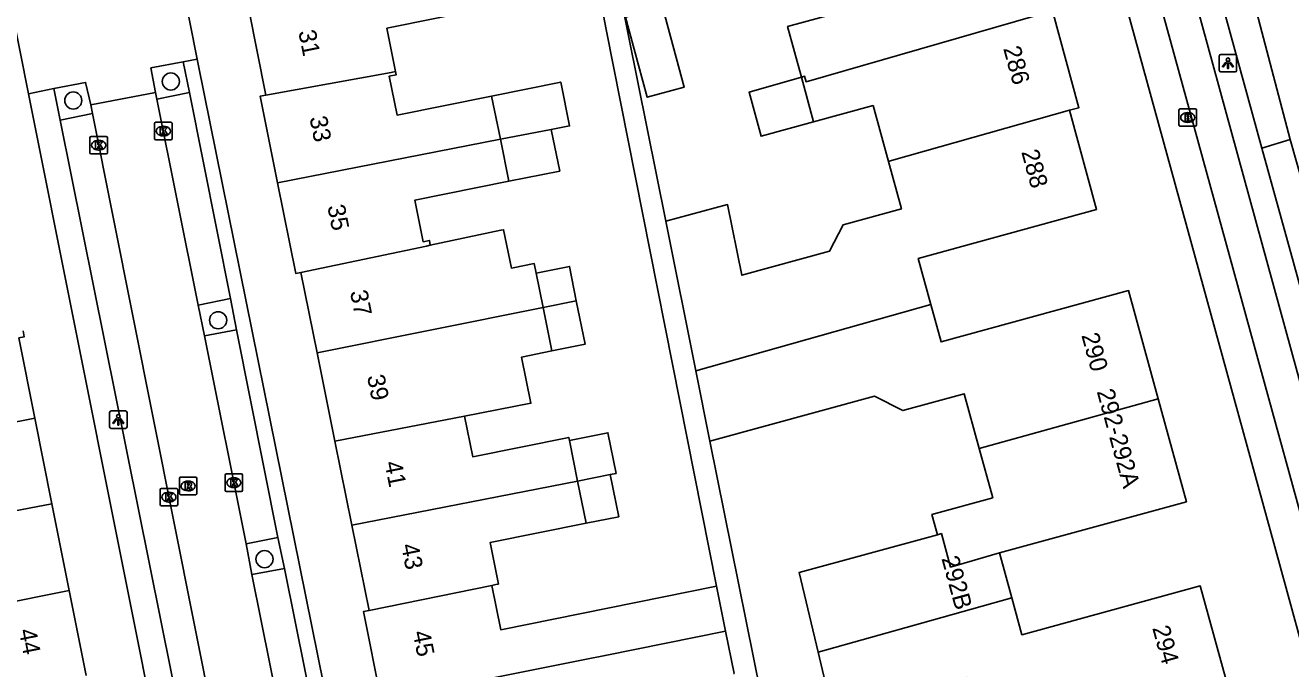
# Model space of a CAD drawing. Extents: x 162250 to 162654, y 380744 to 381605.
# Drawn here: x 162512.3 to 162584.5, y 381006.4 to 381043.1 of the extents above; entities that cross this region are included whole.
import ezdxf

# ---------------------------------------------------------------- set-up
doc = ezdxf.new("R2010")
doc.units = 0
for name, color, linetype in [('IMGEO_Boom', 7, 'Continuous'), ('IMGEO_Brandkraan', 7, 'Continuous'), ('IMGEO_Fietspad_gesloten', 7, 'Continuous'), ('IMGEO_Kolk', 7, 'Continuous'), ('IMGEO_Lichtpunt', 7, 'Continuous'), ('IMGEO_OVBaan_gesloten', 7, 'Continuous'), ('IMGEO_Pand', 7, 'Continuous'), ('IMGEO_Pand_nummerreeks', 7, 'Continuous'), ('IMGEO_Parkeervlak_open', 7, 'Continuous'), ('IMGEO_Rijbaan_regionaal_gesloten', 7, 'Continuous'), ('IMGEO_Rioolput', 7, 'Continuous'), ('IMGEO_Voetpad_open', 7, 'Continuous'), ('IMGEO_Woonerf_open', 7, 'Continuous')]:
    doc.layers.add(name, color=color, linetype=linetype)

msp = doc.modelspace()

# ---------------------------------------------------------------- linework, layer by layer
at = {"layer": 'IMGEO_Boom'}
for centre in [(162520.589, 381039.931), (162515.022, 381038.847), (162523.285, 381026.309), (162525.934, 381012.678)]:
    msp.add_circle(centre, 0.489, dxfattribs=at)
at = {"layer": 'IMGEO_Brandkraan'}
for p, q in [((162578.098, 381037.452), (162578.098, 381038.304)), ((162578.173, 381038.378), (162579.025, 381038.378)), ((162578.586, 381038.158), (162578.611, 381038.158)), ((162579.099, 381038.304), (162579.099, 381037.452)), ((162579.025, 381037.378), (162578.173, 381037.378)), ((162578.609, 381037.598), (162578.584, 381037.598))]:
    msp.add_line(p, q, dxfattribs=at)
for points in [[(162578.098, 381037.452), (162578.098, 381038.304)], [(162578.173, 381038.378), (162579.025, 381038.378)], [(162578.446, 381038.078), (162578.446, 381037.678), (162578.659, 381037.678)], [(162578.677, 381038.078), (162578.446, 381038.078)], [(162579.099, 381038.304), (162579.099, 381037.452)], [(162579.025, 381037.378), (162578.173, 381037.378)], [(162578.625, 381037.997), (162578.571, 381037.997), (162578.571, 381037.921)], [(162578.571, 381037.921), (162578.624, 381037.921)], [(162578.633, 381037.845), (162578.571, 381037.845), (162578.571, 381037.764)], [(162578.571, 381037.764), (162578.633, 381037.764)]]:
    msp.add_lwpolyline(points, dxfattribs=at)
for centre, radius, start, end in [((162578.175, 381038.302), 0.0765, 91.55205, 178.44795), ((162578.175, 381038.302), 0.0765, 91.55205, 178.44795), ((162578.681, 381037.933), 0.145, 59.4692, 91.53667), ((162578.706, 381037.98), 0.0922, 285.51372, 58.15012), ((162579.023, 381038.302), 0.0765, 1.55205, 88.44795), ((162579.023, 381038.302), 0.0765, 1.55205, 88.44795), ((162578.175, 381037.454), 0.0765, 181.55205, 268.44795), ((162578.175, 381037.454), 0.0765, 181.55205, 268.44795), ((162578.626, 381037.959), 0.0379, 267.82845, 90.93552), ((162578.634, 381037.804), 0.0404, 269.87594, 90.50774), ((162578.665, 381037.929), 0.251, 268.66757, 293.53466), ((162578.711, 381037.788), 0.105, 301.31148, 78.98903), ((162579.023, 381037.454), 0.0765, 271.55205, 358.44795), ((162579.023, 381037.454), 0.0765, 271.55205, 358.44795)]:
    msp.add_arc(centre, radius, start, end, dxfattribs=at)
for centre, major_axis, ratio, start_param, end_param in [((162578.585, 381037.878), (-0.387, 0.002), 0.722429, 4.712389, 7.853982), ((162578.61, 381037.878), (-0.39, 0.002), 0.717154, 1.570796, 4.712389)]:
    msp.add_ellipse(centre, major_axis=major_axis, ratio=ratio, start_param=start_param, end_param=end_param, dxfattribs=at)
at = {"layer": 'IMGEO_Fietspad_gesloten'}
for points in [[(162536.398, 381200.372), (162539.144, 381190.342), (162540.943, 381183.77), (162548.984, 381154.395), (162551.592, 381144.84), (162551.645, 381144.647), (162554.806, 381133.124), (162560.736, 381111.446), (162562.992, 381103.198), (162573.052, 381066.398), (162577.335, 381050.801), (162584.526, 381024.553), (162587.309, 381014.367), (162588.433, 381010.254), (162590.219, 381003.716), (162603.154, 380956.316), (162606.977, 380942.372), (162608.338, 380937.386), (162611.747, 380924.889), (162613.149, 380919.833), (162613.482, 380918.571)], [(162626.231, 380864.638), (162619.54, 380889.111), (162611.456, 380918.623), (162600.985, 380956.955), (162588.336, 381003.241), (162586.64, 381009.407), (162585.413, 381013.87), (162582.804, 381023.355), (162575.392, 381050.363), (162571.085, 381066.091), (162561.27, 381101.934), (162558.72, 381111.249), (162552.836, 381132.744), (162549.852, 381143.643)]]:
    msp.add_lwpolyline(points, dxfattribs=at)
at = {"layer": 'IMGEO_Kolk'}
for p, q in [((162519.659, 381036.677), (162519.659, 381037.529)), ((162519.734, 381037.603), (162520.586, 381037.603)), ((162520.147, 381037.383), (162520.172, 381037.383)), ((162520.66, 381037.529), (162520.66, 381036.677)), ((162515.971, 381035.871), (162515.971, 381036.723)), ((162516.046, 381036.797), (162516.898, 381036.797)), ((162516.459, 381036.577), (162516.484, 381036.577)), ((162516.972, 381036.723), (162516.972, 381035.871)), ((162520.586, 381036.603), (162519.734, 381036.603)), ((162520.17, 381036.823), (162520.145, 381036.823)), ((162516.482, 381036.017), (162516.457, 381036.017)), ((162516.898, 381035.797), (162516.046, 381035.797)), ((162523.681, 381016.617), (162523.681, 381017.469)), ((162523.756, 381017.543), (162524.608, 381017.543)), ((162524.169, 381017.323), (162524.194, 381017.323)), ((162524.682, 381017.469), (162524.682, 381016.617)), ((162519.979, 381015.793), (162519.979, 381016.645)), ((162520.054, 381016.719), (162520.906, 381016.719)), ((162520.467, 381016.499), (162520.492, 381016.499)), ((162520.98, 381016.645), (162520.98, 381015.793)), ((162524.608, 381016.543), (162523.756, 381016.543)), ((162524.192, 381016.763), (162524.167, 381016.763)), ((162520.906, 381015.719), (162520.054, 381015.719)), ((162520.49, 381015.939), (162520.465, 381015.939))]:
    msp.add_line(p, q, dxfattribs=at)
for points in [[(162519.659, 381036.677), (162519.659, 381037.529)], [(162519.734, 381037.603), (162520.586, 381037.603)], [(162519.98, 381037.303), (162520.103, 381037.303), (162520.103, 381037.152), (162520.233, 381037.303), (162520.397, 381037.303), (162520.251, 381037.152), (162520.404, 381036.903), (162520.252, 381036.903), (162520.167, 381037.067), (162520.103, 381037), (162520.103, 381036.903), (162519.98, 381036.903), (162519.98, 381037.303)], [(162520.66, 381037.529), (162520.66, 381036.677)], [(162515.971, 381035.871), (162515.971, 381036.723)], [(162516.046, 381036.797), (162516.898, 381036.797)], [(162516.972, 381036.723), (162516.972, 381035.871)], [(162520.586, 381036.603), (162519.734, 381036.603)], [(162516.292, 381036.497), (162516.415, 381036.497), (162516.415, 381036.346), (162516.545, 381036.497), (162516.709, 381036.497), (162516.563, 381036.346), (162516.716, 381036.097), (162516.564, 381036.097), (162516.479, 381036.261), (162516.415, 381036.194), (162516.415, 381036.097), (162516.292, 381036.097), (162516.292, 381036.497)], [(162516.898, 381035.797), (162516.046, 381035.797)], [(162523.681, 381016.617), (162523.681, 381017.469)], [(162523.756, 381017.543), (162524.608, 381017.543)], [(162524.002, 381017.243), (162524.125, 381017.243), (162524.125, 381017.092), (162524.255, 381017.243), (162524.419, 381017.243), (162524.273, 381017.092), (162524.426, 381016.843), (162524.274, 381016.843), (162524.189, 381017.007), (162524.125, 381016.94), (162524.125, 381016.843), (162524.002, 381016.843), (162524.002, 381017.243)], [(162524.682, 381017.469), (162524.682, 381016.617)], [(162519.979, 381015.793), (162519.979, 381016.645)], [(162520.054, 381016.719), (162520.906, 381016.719)], [(162520.3, 381016.419), (162520.423, 381016.419), (162520.423, 381016.268), (162520.553, 381016.419), (162520.717, 381016.419), (162520.571, 381016.268), (162520.724, 381016.019), (162520.572, 381016.019), (162520.487, 381016.183), (162520.423, 381016.116), (162520.423, 381016.019), (162520.3, 381016.019), (162520.3, 381016.419)], [(162520.98, 381016.645), (162520.98, 381015.793)], [(162524.608, 381016.543), (162523.756, 381016.543)], [(162520.906, 381015.719), (162520.054, 381015.719)]]:
    msp.add_lwpolyline(points, dxfattribs=at)
for centre, start, end in [((162519.736, 381037.527), 91.55205, 178.44795), ((162519.736, 381037.527), 91.55205, 178.44795), ((162520.584, 381037.527), 1.55205, 88.44795), ((162520.584, 381037.527), 1.55205, 88.44795), ((162516.048, 381036.721), 91.55205, 178.44795), ((162516.048, 381036.721), 91.55205, 178.44795), ((162516.896, 381036.721), 1.55205, 88.44795), ((162516.896, 381036.721), 1.55205, 88.44795), ((162519.736, 381036.679), 181.55205, 268.44795), ((162519.736, 381036.679), 181.55205, 268.44795), ((162520.584, 381036.679), 271.55205, 358.44795), ((162520.584, 381036.679), 271.55205, 358.44795), ((162516.048, 381035.873), 181.55205, 268.44795), ((162516.048, 381035.873), 181.55205, 268.44795), ((162516.896, 381035.873), 271.55205, 358.44795), ((162516.896, 381035.873), 271.55205, 358.44795), ((162523.758, 381017.467), 91.55205, 178.44795), ((162523.758, 381017.467), 91.55205, 178.44795), ((162524.606, 381017.467), 1.55205, 88.44795), ((162524.606, 381017.467), 1.55205, 88.44795), ((162520.056, 381016.643), 91.55205, 178.44795), ((162520.056, 381016.643), 91.55205, 178.44795), ((162520.904, 381016.643), 1.55205, 88.44795), ((162520.904, 381016.643), 1.55205, 88.44795), ((162523.758, 381016.619), 181.55205, 268.44795), ((162523.758, 381016.619), 181.55205, 268.44795), ((162524.606, 381016.619), 271.55205, 358.44795), ((162524.606, 381016.619), 271.55205, 358.44795), ((162520.056, 381015.795), 181.55205, 268.44795), ((162520.056, 381015.795), 181.55205, 268.44795), ((162520.904, 381015.795), 271.55205, 358.44795), ((162520.904, 381015.795), 271.55205, 358.44795)]:
    msp.add_arc(centre, 0.0765, start, end, dxfattribs=at)
for centre, major_axis, ratio, start_param, end_param in [((162520.146, 381037.103), (-0.387, 0.002), 0.722429, 4.712389, 7.853982), ((162520.171, 381037.103), (-0.39, 0.002), 0.717154, 1.570796, 4.712389), ((162516.458, 381036.297), (-0.387, 0.002), 0.722429, 4.712389, 7.853982), ((162516.483, 381036.297), (-0.39, 0.002), 0.717154, 1.570796, 4.712389), ((162524.168, 381017.043), (-0.387, 0.002), 0.722429, 4.712389, 7.853982), ((162524.193, 381017.043), (-0.39, 0.002), 0.717154, 1.570796, 4.712389), ((162520.466, 381016.219), (-0.387, 0.002), 0.722429, 4.712389, 7.853982), ((162520.491, 381016.219), (-0.39, 0.002), 0.717154, 1.570796, 4.712389)]:
    msp.add_ellipse(centre, major_axis=major_axis, ratio=ratio, start_param=start_param, end_param=end_param, dxfattribs=at)
at = {"layer": 'IMGEO_Lichtpunt'}
for p, q in [((162580.393, 381041.38), (162580.393, 381040.573)), ((162580.393, 381041.38), (162580.393, 381040.573)), ((162581.295, 381041.475), (162580.487, 381041.475)), ((162581.295, 381041.475), (162580.487, 381041.475)), ((162581.389, 381040.573), (162581.389, 381041.38)), ((162581.389, 381040.573), (162581.389, 381041.38)), ((162580.487, 381040.479), (162581.295, 381040.479)), ((162580.487, 381040.479), (162581.295, 381040.479)), ((162517.092, 381021.039), (162517.092, 381020.232)), ((162517.092, 381021.039), (162517.092, 381020.232)), ((162517.994, 381021.134), (162517.186, 381021.134)), ((162517.994, 381021.134), (162517.186, 381021.134)), ((162518.088, 381020.232), (162518.088, 381021.039)), ((162518.088, 381020.232), (162518.088, 381021.039)), ((162517.186, 381020.138), (162517.994, 381020.138)), ((162517.186, 381020.138), (162517.994, 381020.138))]:
    msp.add_line(p, q, dxfattribs=at)
for points in [[(162580.767, 381041.044), (162580.806, 381041.016), (162580.618, 381040.754), (162580.58, 381040.781), (162580.767, 381041.044)], [(162580.869, 381040.996), (162580.916, 381040.996), (162580.916, 381040.674), (162580.869, 381040.674), (162580.869, 381040.996)], [(162580.979, 381041.016), (162581.017, 381041.043), (162581.204, 381040.781), (162581.165, 381040.753), (162580.979, 381041.016)], [(162517.466, 381020.703), (162517.505, 381020.675), (162517.317, 381020.413), (162517.279, 381020.44), (162517.466, 381020.703)], [(162517.678, 381020.675), (162517.716, 381020.702), (162517.903, 381020.44), (162517.864, 381020.412), (162517.678, 381020.675)], [(162517.568, 381020.655), (162517.615, 381020.655), (162517.615, 381020.333), (162517.568, 381020.333), (162517.568, 381020.655)]]:
    msp.add_lwpolyline(points, dxfattribs=at)
for centre in [(162580.892, 381041.178), (162517.591, 381020.837)]:
    msp.add_circle(centre, 0.0994, dxfattribs=at)
for centre, start, end in [((162580.487, 381041.38), 90, 180), ((162580.487, 381041.38), 90, 180), ((162581.295, 381041.38), 0, 90), ((162581.295, 381041.38), 0, 90), ((162580.487, 381040.573), 180, 270), ((162580.487, 381040.573), 180, 270), ((162581.295, 381040.573), 270, 0), ((162581.295, 381040.573), 270, 360), ((162517.186, 381021.039), 90, 180), ((162517.186, 381021.039), 90, 180), ((162517.994, 381021.039), 0, 90), ((162517.994, 381021.039), 0, 90), ((162517.186, 381020.232), 180, 270), ((162517.186, 381020.232), 180, 270), ((162517.994, 381020.232), 270, 0), ((162517.994, 381020.232), 270, 360)]:
    msp.add_arc(centre, 0.0946, start, end, dxfattribs=at)
at = {"layer": 'IMGEO_OVBaan_gesloten'}
for points in [[(162582.831, 381036.134), (162584.449, 381036.623)], [(162584.449, 381036.623), (162587.606, 381025.501), (162590.528, 381015.212), (162591.173, 381012.938)], [(162589.374, 381012.428), (162588.729, 381014.74), (162587.55, 381018.956), (162586.053, 381024.406), (162584.626, 381029.598), (162582.831, 381036.134)]]:
    msp.add_lwpolyline(points, dxfattribs=at)
at = {"layer": 'IMGEO_Pand'}
for points in [[(162556.556, 381040.18), (162555.768, 381043.062), (162559.216, 381044.005), (162558.423, 381046.902)], [(162525.032, 381044.035), (162526.015, 381039.158)], [(162538.286, 381044.053), (162532.911, 381042.97), (162533.409, 381040.5)], [(162546.517, 381043.608), (162547.768, 381039.032), (162549.88, 381039.609), (162548.629, 381044.186), (162546.517, 381043.608)], [(162556.556, 381040.18), (162556.744, 381040.233), (162556.829, 381039.919), (162570.878, 381043.971)], [(162571.849, 381038.288), (162572.393, 381038.437), (162570.878, 381043.971)], [(162533.409, 381040.5), (162533.155, 381040.449), (162526.015, 381039.158)], [(162533.409, 381040.5), (162533.445, 381040.322), (162533.049, 381040.242), (162533.497, 381038.015), (162538.888, 381039.101)], [(162556.556, 381040.18), (162553.575, 381039.32), (162554.262, 381036.807), (162557.255, 381037.626)], [(162557.255, 381037.626), (162556.556, 381040.18)], [(162542.293, 381037.2), (162543.334, 381037.402), (162542.831, 381039.895), (162538.888, 381039.101)], [(162526.015, 381039.158), (162525.676, 381039.09), (162526.67, 381034.16)], [(162538.888, 381039.101), (162539.385, 381036.634)], [(162561.52, 381035.375), (162560.651, 381038.555), (162557.255, 381037.626)], [(162571.849, 381038.288), (162561.703, 381035.424), (162561.52, 381035.375)], [(162563.946, 381027.216), (162563.227, 381029.842), (162573.399, 381032.628), (162571.849, 381038.288)], [(162526.67, 381034.16), (162539.385, 381036.634)], [(162542.293, 381037.2), (162539.385, 381036.634)], [(162539.385, 381036.634), (162539.868, 381034.24)], [(162539.868, 381034.24), (162542.771, 381034.825), (162542.293, 381037.2)], [(162548.818, 381031.958), (162552.344, 381032.907), (162553.154, 381028.882), (162558.17, 381030.254), (162558.942, 381031.759), (162562.261, 381032.666), (162561.52, 381035.375)], [(162526.67, 381034.16), (162527.714, 381028.978), (162528.01, 381029.037)], [(162539.868, 381034.24), (162534.501, 381033.158), (162534.977, 381030.792), (162535.335, 381030.864), (162535.39, 381030.592)], [(162550.533, 381023.433), (162548.818, 381031.958)], [(162535.39, 381030.592), (162539.42, 381031.442), (162539.574, 381031.475), (162540.016, 381029.285), (162540.108, 381029.303), (162541.322, 381029.548), (162541.432, 381029.001)], [(162535.39, 381030.592), (162535.165, 381030.546), (162528.01, 381029.037)], [(162543.72, 381027.415), (162543.324, 381029.383), (162541.432, 381029.001)], [(162528.01, 381029.037), (162528.936, 381024.444)], [(162541.432, 381029.001), (162541.828, 381027.035)], [(162576.919, 381021.824), (162575.226, 381028.007), (162564.531, 381025.078), (162563.946, 381027.216)], [(162543.72, 381027.415), (162541.828, 381027.035)], [(162542.327, 381024.56), (162544.218, 381024.941), (162543.72, 381027.415)], [(162550.533, 381023.433), (162563.946, 381027.216)], [(162528.936, 381024.444), (162541.828, 381027.035)], [(162541.828, 381027.035), (162542.327, 381024.56)], [(162512.159, 381025.715), (162512.229, 381025.365), (162511.923, 381025.305), (162512.836, 381020.726)], [(162528.936, 381024.444), (162529.951, 381019.403)], [(162542.327, 381024.56), (162540.6, 381024.212), (162541.132, 381021.573), (162537.346, 381020.838)], [(162551.343, 381019.404), (162550.533, 381023.433)], [(162566.703, 381018.997), (162565.851, 381022.113), (162562.344, 381021.154), (162560.726, 381021.97), (162551.343, 381019.404)], [(162576.919, 381021.824), (162566.703, 381018.997)], [(162567.858, 381013.032), (162578.526, 381015.953), (162576.919, 381021.824)], [(162512.836, 381020.726), (162500.122, 381018.209)], [(162512.836, 381020.726), (162513.809, 381015.841)], [(162537.346, 381020.838), (162529.951, 381019.403)], [(162543.326, 381019.448), (162543.29, 381019.625), (162537.813, 381018.522), (162537.346, 381020.838)], [(162529.951, 381019.403), (162530.915, 381014.622)], [(162545.657, 381017.5), (162545.992, 381017.566), (162545.523, 381019.891), (162543.326, 381019.448)], [(162543.326, 381019.448), (162543.792, 381017.136)], [(162564.322, 381014.072), (162564.004, 381015.234), (162567.473, 381016.183), (162566.703, 381018.997)], [(162530.915, 381014.622), (162543.792, 381017.136)], [(162545.657, 381017.5), (162543.792, 381017.136)], [(162543.792, 381017.136), (162544.278, 381014.725)], [(162544.278, 381014.725), (162546.141, 381015.101), (162545.657, 381017.5)], [(162513.809, 381015.841), (162506.422, 381014.42), (162503.262, 381013.812)], [(162513.809, 381015.841), (162514.797, 381010.889)], [(162530.915, 381014.622), (162531.896, 381009.754)], [(162544.278, 381014.725), (162538.799, 381013.62), (162539.276, 381011.254), (162539.121, 381011.225), (162538.896, 381011.179)], [(162557.513, 381007.372), (162556.428, 381011.914), (162564.322, 381014.072)], [(162567.858, 381013.032), (162565.068, 381012.222), (162564.549, 381014.134), (162564.322, 381014.072)], [(162568.561, 381010.465), (162567.858, 381013.032)], [(162514.797, 381010.889), (162502.08, 381008.345)], [(162514.797, 381010.889), (162515.763, 381006.041)], [(162531.896, 381009.754), (162538.896, 381011.179)], [(162538.896, 381011.179), (162539.406, 381008.65), (162551.707, 381011.128)], [(162551.707, 381011.128), (162551.715, 381011.13), (162552.232, 381008.563)], [(162580.879, 381005.431), (162579.314, 381011.149), (162569.137, 381008.362), (162568.561, 381010.465)], [(162557.513, 381007.372), (162563.486, 381009.044), (162568.561, 381010.465)], [(162531.896, 381009.754), (162531.573, 381009.689), (162532.586, 381004.64)], [(162552.232, 381008.563), (162545.356, 381007.19), (162544.2, 381006.959), (162532.586, 381004.64)], [(162552.232, 381008.563), (162552.716, 381006.163), (162552.689, 381006.158)], [(162570.676, 381002.535), (162569.887, 381005.416), (162566.381, 381004.457), (162565.979, 381005.926), (162558.357, 381003.841), (162557.513, 381007.372)]]:
    msp.add_lwpolyline(points, dxfattribs=at)
at = {"layer": 'IMGEO_Parkeervlak_open'}
for points in [[(162582.831, 381036.134), (162576.877, 381057.835), (162575.087, 381064.36), (162574.627, 381066.044), (162569.261, 381085.65), (162567.483, 381092.185), (162564.577, 381102.79)], [(162521.648, 381039.309), (162519.795, 381038.925)], [(162522.15, 381027.163), (162519.795, 381038.925)], [(162516.111, 381038.103), (162514.276, 381037.726)], [(162516.111, 381038.103), (162523.062, 381003.288)], [(162522.15, 381027.163), (162523.995, 381027.547)], [(162524.343, 381025.754), (162522.507, 381025.416)], [(162524.88, 381013.554), (162522.507, 381025.416)], [(162524.88, 381013.554), (162526.697, 381013.911)], [(162527.071, 381012.154), (162525.216, 381011.798)], [(162526.775, 381004.062), (162525.216, 381011.798)]]:
    msp.add_lwpolyline(points, dxfattribs=at)
at = {"layer": 'IMGEO_Rijbaan_regionaal_gesloten'}
msp.add_lwpolyline([(162565.639, 381106.468), (162577.173, 381064.266), (162584.449, 381036.623)], dxfattribs=at)
at = {"layer": 'IMGEO_Rioolput'}
for p, q in [((162521.074, 381016.43), (162521.074, 381017.282)), ((162521.149, 381017.356), (162522.001, 381017.356)), ((162521.562, 381017.136), (162521.587, 381017.136)), ((162522.075, 381017.282), (162522.075, 381016.43)), ((162522.001, 381016.356), (162521.149, 381016.356)), ((162521.585, 381016.576), (162521.56, 381016.576))]:
    msp.add_line(p, q, dxfattribs=at)
for points in [[(162521.074, 381016.43), (162521.074, 381017.282)], [(162521.149, 381017.356), (162522.001, 381017.356)], [(162522.075, 381017.282), (162522.075, 381016.43)], [(162522.001, 381016.356), (162521.149, 381016.356)], [(162521.663, 381017.054), (162521.411, 381017.056), (162521.411, 381016.656)], [(162521.411, 381016.656), (162521.535, 381016.656), (162521.535, 381016.818), (162521.546, 381016.818)], [(162521.589, 381016.975), (162521.535, 381016.975), (162521.535, 381016.894)], [(162521.535, 381016.894), (162521.587, 381016.894)], [(162521.593, 381016.789), (162521.664, 381016.656), (162521.804, 381016.656), (162521.739, 381016.782)]]:
    msp.add_lwpolyline(points, dxfattribs=at)
for centre, radius, start, end in [((162521.151, 381017.28), 0.0765, 91.55205, 178.44795), ((162521.151, 381017.28), 0.0765, 91.55205, 178.44795), ((162521.999, 381017.28), 0.0765, 1.55205, 88.44795), ((162521.999, 381017.28), 0.0765, 1.55205, 88.44795), ((162521.151, 381016.432), 0.0765, 181.55205, 268.44795), ((162521.151, 381016.432), 0.0765, 181.55205, 268.44795), ((162521.545, 381016.765), 0.0533, 26.02933, 88.69889), ((162521.571, 381017.083), 0.19, 274.7715, 282.96867), ((162521.595, 381016.879), 0.0964, 77.00612, 93.18647), ((162521.609, 381016.936), 0.0378, 276.66336, 79.67722), ((162521.662, 381016.944), 0.109, 350.36119, 89.41601), ((162521.66, 381016.944), 0.112, 277.58423, 350.98172), ((162521.644, 381016.729), 0.108, 29.51342, 73.79051), ((162521.999, 381016.432), 0.0765, 271.55205, 358.44795), ((162521.999, 381016.432), 0.0765, 271.55205, 358.44795)]:
    msp.add_arc(centre, radius, start, end, dxfattribs=at)
for centre, major_axis, ratio, start_param, end_param in [((162521.561, 381016.856), (-0.387, 0.002), 0.722429, 4.712389, 7.853982), ((162521.586, 381016.856), (-0.39, 0.002), 0.717154, 1.570796, 4.712389)]:
    msp.add_ellipse(centre, major_axis=major_axis, ratio=ratio, start_param=start_param, end_param=end_param, dxfattribs=at)
at = {"layer": 'IMGEO_Voetpad_open'}
for points in [[(162548.044, 381143.201), (162550.23, 381135.191), (162568.771, 381067.243), (162583.561, 381013.383), (162590.707, 380987.36)], [(162548.818, 381031.958), (162533.885, 381106.188)], [(162543.553, 381052.67), (162545.431, 381042.907), (162551.707, 381011.128)], [(162522.087, 381041.214), (162521.287, 381041.063)], [(162521.287, 381041.063), (162521.648, 381039.309)], [(162532.797, 380989.217), (162530.582, 381000), (162529.31, 381005.466), (162522.143, 381040.929), (162522.087, 381041.214)], [(162513.922, 381039.54), (162512.477, 381039.235)], [(162514.276, 381037.726), (162513.922, 381039.54)], [(162512.477, 381039.235), (162520.3, 381000), (162523.029, 380986.937)], [(162521.648, 381039.309), (162523.995, 381027.547)], [(162526.262, 380987.458), (162524.476, 380987.064), (162514.276, 381037.726)], [(162523.995, 381027.547), (162524.343, 381025.754)], [(162524.343, 381025.754), (162526.697, 381013.911)], [(162556.31, 380994.716), (162551.343, 381019.404)], [(162526.697, 381013.911), (162527.071, 381012.154)], [(162527.071, 381012.154), (162529.44, 381000.334)]]:
    msp.add_lwpolyline(points, dxfattribs=at)
at = {"layer": 'IMGEO_Woonerf_open'}
for points in [[(162522.087, 381041.214), (162517.527, 381064.258)], [(162512.477, 381039.235), (162507.87, 381062.342)], [(162519.722, 381039.307), (162519.451, 381040.706), (162521.287, 381041.063)], [(162513.922, 381039.54), (162515.725, 381039.882), (162516.023, 381038.603)], [(162519.722, 381039.307), (162516.023, 381038.603)], [(162519.795, 381038.925), (162519.722, 381039.307)], [(162516.023, 381038.603), (162516.111, 381038.103)], [(162522.507, 381025.416), (162522.15, 381027.163)], [(162525.216, 381011.798), (162524.88, 381013.554)]]:
    msp.add_lwpolyline(points, dxfattribs=at)

# ---------------------------------------------------------------- texts
at = {"layer": 'IMGEO_Pand_nummerreeks'}
for s, rotation, p in [('31', 281.39438, (162527.856, 381042.779)), ('286', 285.3145, (162568.066, 381041.818)), ('33', 281.3949, (162528.493, 381037.87)), ('288', 285.31506, (162569.097, 381035.918)), ('35', 281.3949, (162529.512, 381032.814)), ('37', 281.39592, (162530.803, 381027.935)), ('290', 285.31061, (162572.524, 381025.454)), ('39', 281.3939, (162531.775, 381023.114)), ('292-292A', 285.30795, (162573.402, 381022.249)), ('41', 281.39592, (162532.768, 381018.182)), ('43', 281.39592, (162533.717, 381013.472)), ('292B', 285.31554, (162564.542, 381012.723)), ('44', 281.2756, (162511.905, 381008.618)), ('45', 281.33862, (162534.38, 381008.508)), ('294', 285.30682, (162576.568, 381008.753))]:
    msp.add_text(s, height=1, rotation=rotation, dxfattribs=at).set_placement(p)

doc.saveas('drawing.dxf')
